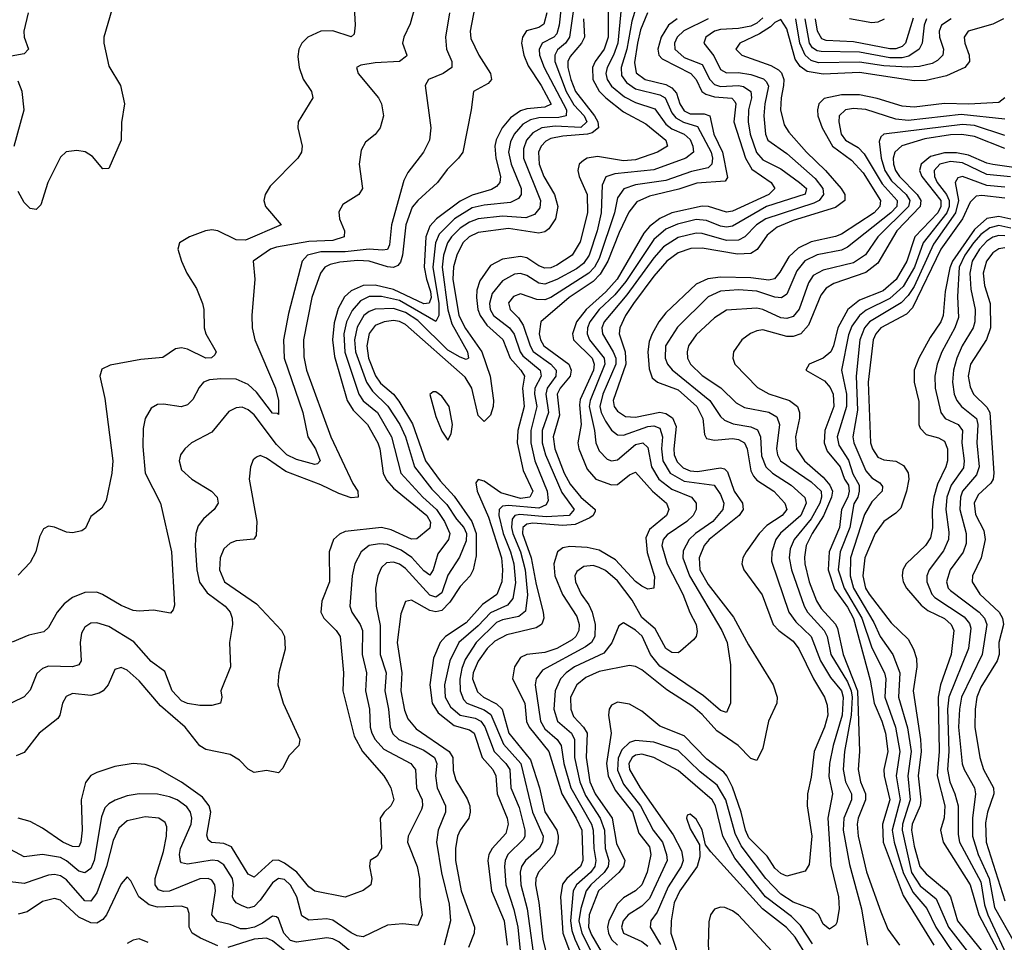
# Model space of a CAD drawing. Header units: inches. Extents: x 884549 to 1028252, y 526810 to 653624.
# Tile 832 of 1056: x 972435 to 975688, y 624740 to 627788. Entities that reach past the tile are written whole.
import ezdxf

# ---------------------------------------------------------------- set-up
doc = ezdxf.new("R2010")
doc.units = ezdxf.units.IN
doc.header["$MEASUREMENT"] = 0
doc.layers.add('A9672', color=7, linetype='Continuous')

msp = doc.modelspace()

# ---------------------------------------------------------------- linework, layer by layer
at = {"layer": 'A9672', "color": 5}
for points, elevation in [([(974379.7, 627910), (974378.9, 627730), (974365.6, 627690), (974336.3, 627650), (974327.1, 627630), (974328.8, 627590), (974350, 627552.1), (974371.5, 627530), (974430, 627482.9), (974504, 627444), (974569.6, 627390), (974575.1, 627370), (974542.7, 627350), (974470, 627324.9), (974430, 627321.3), (974344.3, 627335.7), (974310, 627330.3), (974297.3, 627322.7), (974283.9, 627310), (974279.1, 627290), (974283.2, 627270), (974309.5, 627210), (974310.7, 627150), (974286.3, 627053.7), (974260.8, 627010), (974210, 626976.4), (974190, 626967.8), (974170, 626966.3), (974150, 626974.1), (974110, 627000.4), (974090, 627005.1), (974030, 626996.3), (973990, 626976), (973955.2, 626924.8), (973945.9, 626894.1), (973944.1, 626870), (973948.8, 626830), (973956.4, 626810), (973978.2, 626778.2), (974031.1, 626731.1), (974055.2, 626670), (974091.1, 626630), (974102.4, 626610), (974095.9, 626570), (974101.6, 626510), (974080.6, 626430), (974078.3, 626390), (974098, 626298), (974130.3, 626230), (974119.9, 626210), (974090, 626205.3), (974024.7, 626224.7), (973970, 626262.7), (973950, 626268.1), (973942.4, 626257.6), (973946.4, 626230), (973983.8, 626143.8), (974026.3, 626010), (974030.4, 625970), (974028.3, 625930), (974011, 625889), (973964.3, 625855.7), (973910, 625795.2), (973842.2, 625750), (973823.9, 625730), (973801.7, 625678.3), (973790.3, 625590), (973797.4, 625530), (973817.5, 625497.5), (973870, 625456.3), (973921.3, 625441.3), (973936.4, 625430), (973963.5, 625350), (973998.3, 625310), (974008.3, 625290), (974012.1, 625230), (974045.7, 625150), (974048.6, 625130), (974041.4, 625098.6), (973996, 625050), (973985.3, 625030), (973981.7, 625010), (973994.2, 624910), (974035.2, 624810), (974045.6, 624730)], 2420), ([(973750, 627865.6), (973725.6, 627774.4), (973703.8, 627730), (973699.3, 627710), (973714.3, 627670), (973712.6, 627667.4), (973690, 627649.1), (973610, 627645), (973562.4, 627637.6), (973547.9, 627630), (973553.4, 627610), (973620.9, 627530), (973630.9, 627510), (973636.6, 627470), (973626, 627430), (973610, 627408.6), (973577.4, 627382.6), (973563, 627357), (973556.8, 627310), (973567.8, 627230), (973555.3, 627210), (973503.1, 627176.9), (973490, 627153.2), (973492.1, 627130), (973507.8, 627090), (973507.1, 627070), (973470, 627058.2), (973390, 627055.2), (973283.3, 627036.7), (973263.2, 627030), (973206.3, 626990), (973212.1, 626930), (973202, 626810), (973203, 626770), (973211.9, 626730), (973280.1, 626570), (973290.4, 626529.6), (973290, 626482.9), (973286.7, 626486.7), (973270, 626487.4), (973217, 626557), (973190, 626582.4), (973150, 626599.6), (973099.2, 626600.8), (973062.3, 626597.7), (973042.9, 626590), (973028, 626572), (973007.4, 626532.6), (972990, 626515.8), (972968.8, 626508.8), (972910, 626518), (972890, 626516.8), (972870, 626504.2), (972850.2, 626470), (972843.3, 626436.8), (972842.1, 626377.9), (972849.6, 626290), (972900.5, 626190), (972937.2, 626030), (972946.8, 625853.2), (972942.5, 625837.5), (972933.3, 625826.7), (972876.9, 625836.9), (972830, 625833.1), (972810, 625835.8), (972770, 625852.2), (972709.1, 625889.1), (972690, 625895.9), (972650, 625894.9), (972610, 625878.6), (972582.1, 625857.9), (972558.6, 625830), (972530, 625779.7), (972514.4, 625765.6), (972465.4, 625754.5), (972410, 625730.8)], 2240), ([(974426.6, 627873.4), (974410.9, 627710), (974396.6, 627670), (974375.7, 627630), (974371.8, 627610), (974376.4, 627590), (974390, 627568.6), (974433.2, 627533.2), (974470, 627514.5), (974533.7, 627493.7), (974570, 627442.3), (974590, 627427.4), (974629.8, 627409.8), (974650, 627391.7), (974659.4, 627370), (974661.2, 627350), (974635.7, 627330), (974530, 627291.7), (974401.6, 627278.4), (974371.3, 627268.7), (974359.1, 627240.9), (974356, 627150), (974342.5, 627090), (974316.9, 627010), (974297.5, 626982.5), (974275.1, 626964.9), (974210, 626929.3), (974170, 626913.7), (974150, 626917.7), (974110, 626942.5), (974090, 626948.7), (974070, 626946.8), (974030, 626925.3), (973996.4, 626883.6), (973987.1, 626850), (973989.8, 626830), (974000.8, 626810), (974053.6, 626770), (974068.8, 626748.8), (974089, 626690), (974097.3, 626677.3), (974154.6, 626630), (974158, 626610), (974137.3, 626570), (974135.6, 626550), (974143.1, 626510), (974123.3, 626430), (974123.5, 626390), (974136.9, 626330), (974177.8, 626230), (974181.1, 626198.9), (974174.9, 626185.1), (974150, 626174), (974050, 626182.9), (974030, 626180.2), (974019.1, 626170), (974018.3, 626150), (974032, 626090), (974057.1, 626030), (974067.8, 625990), (974072.6, 625927.4), (974064.8, 625875.2), (974046.9, 625853.1), (973990, 625827.8), (973950, 625785.5), (973886.4, 625730), (973856.4, 625670), (973838.8, 625590), (973841, 625550), (973858, 625518), (973890, 625489.8), (973939.8, 625479.8), (973958.9, 625470), (973971.4, 625451.4), (974003, 625370), (974041.6, 625330), (974054.8, 625310), (974058.1, 625250), (974084.9, 625184.9), (974103.7, 625110), (974103.9, 625090), (974099.4, 625080.6), (974048.2, 625030), (974039.5, 625010), (974037.3, 624990), (974041.7, 624930), (974068.1, 624848.1), (974080.8, 624790), (974090.9, 624689.1)], 2440), ([(974480.8, 627859.2), (974457.3, 627782.7), (974440.5, 627690), (974422.6, 627630), (974423.7, 627603.7), (974440, 627580), (974470, 627559.5), (974550, 627539.8), (974567.5, 627530), (974590, 627480.1), (974603.1, 627463.1), (974628.6, 627448.6), (974674.5, 627434.5), (974719.4, 627350), (974723.9, 627330), (974721.4, 627310), (974710, 627298.1), (974654, 627286), (974570, 627256.4), (974470, 627242.5), (974431.2, 627228.8), (974410, 627199.3), (974400.6, 627150), (974350, 626999.1), (974333.7, 626970), (974315.7, 626950), (974190, 626869.5), (974170, 626861.8), (974143.2, 626863.2), (974090, 626881.6), (974066.5, 626873.5), (974050, 626852.5), (974055.7, 626830), (974082.9, 626802.9), (974098.2, 626778.2), (974121.4, 626710), (974131.8, 626691.8), (974190.1, 626650), (974207.7, 626630), (974206.7, 626610), (974178, 626570), (974173.2, 626550), (974181.8, 626490), (974160.8, 626430), (974161.4, 626390), (974172.2, 626350), (974226, 626226), (974267.2, 626170), (974250, 626149.4), (974174.3, 626145.7), (974087.3, 626152.7), (974070.8, 626149.2), (974062.4, 626137.6), (974060.1, 626110), (974064.1, 626090), (974090, 626029.6), (974104.5, 625970), (974112.2, 625887.8), (974106.1, 625833.9), (974084.5, 625815.5), (974030, 625805.5), (974010, 625795.8), (973942.8, 625730), (973906.4, 625673.6), (973895.4, 625644.6), (973888.7, 625608.7), (973890.6, 625570), (973901.8, 625541.8), (973912, 625530), (973970, 625508), (973992.1, 625492.1), (974034, 625394), (974091.1, 625330), (974129.3, 625169.3), (974164.6, 625090), (974162.8, 625070), (974151.7, 625050), (974106.5, 625010), (974092.6, 624990), (974088.9, 624971.1), (974091, 624930), (974111.7, 624850), (974139.1, 624650)], 2460), ([(974224, 627830), (974217.7, 627770), (974210, 627740.7), (974199.3, 627730), (974161, 627710), (974151.3, 627688.7), (974152.8, 627670), (974167.9, 627630), (974241.6, 627490), (974240.6, 627470), (974215.8, 627464.2), (974150, 627463.7), (974122.7, 627457.3), (974097.4, 627442.6), (974069, 627410), (974056.1, 627383.9), (974050, 627349.9), (974058.5, 627310), (974091.7, 627230), (974091.6, 627210), (974083.2, 627196.8), (974056.2, 627183.8), (973970, 627175.3), (973930, 627166.2), (973871.2, 627130), (973820.4, 627079.6), (973808.3, 627050), (973800.4, 626970), (973820.3, 626850), (973819.9, 626810), (973810, 626790.9), (973690, 626860.4), (973630, 626873), (973590, 626873), (973561.4, 626858.6), (973533.2, 626826.8), (973515.2, 626790), (973506.2, 626750), (973509.5, 626689.4), (973555.8, 626550), (973570, 626528.5), (973617.5, 626490), (973663, 626410), (973694.8, 626290), (973767.5, 626210), (973812.5, 626170), (973839, 626130), (973856.5, 626090), (973852.1, 626070), (973816.6, 626023.4), (973801.4, 625970), (973790, 625952.5), (973770, 625966.5), (973730.6, 626010.6), (973695.5, 626035.5), (973650, 626053.5), (973624, 626056), (973589.8, 626050.2), (973562.7, 626030), (973542, 625990), (973533.1, 625950), (973526.3, 625850), (973532.7, 625830), (973559.9, 625790), (973568, 625770), (973566, 625690), (973580.8, 625630), (973577.3, 625570), (973591.1, 625510), (973593.3, 625450), (973598.9, 625430), (973609.7, 625409.7), (973638.1, 625378.1), (973726.8, 625330), (973737.6, 625317.6), (973742.4, 625310), (973746.4, 625250), (973764.8, 625210), (973766.2, 625190), (973762.1, 625177.9), (973718.7, 625090), (973716.4, 625070), (973748.7, 624990), (973756.5, 624950), (973756.9, 624890), (973764.6, 624830), (973750, 624794.7), (973700.8, 624800.8), (973650, 624796.5), (973570, 624758), (973550, 624760.6), (973530, 624771.2), (973470, 624812.2), (973450, 624817.4), (973390, 624812.8), (973367, 624827), (973351, 624890), (973330, 624928.5), (973310, 624946.9), (973290, 624949.9), (973270, 624935.6), (973230, 624878.3), (973210, 624857.9), (973190, 624852.7), (973170, 624859.9), (973150.6, 624870), (973141.9, 624881.9), (973138.4, 624890), (973141.1, 624930), (973137.8, 624950), (973110, 624995.9), (973090, 625008.4), (973071.1, 625011.1), (972990, 624997.7), (972970, 625002.2), (972966.7, 625006.7), (972963.2, 625030), (972966.2, 625050), (973001.4, 625130), (973004.2, 625150), (972999.6, 625170), (972987.1, 625187.1), (972954.9, 625210), (972930, 625220.5), (972890, 625228.9), (972830, 625230.3), (972790, 625223.1), (972750.8, 625209.2), (972730, 625197.4), (972716.6, 625183.4), (972705.7, 625154.3), (972681, 625010), (972670, 624983.9), (972650, 624968.7), (972630, 624974.9), (972590, 625009.1), (972570, 625020.1), (972510.1, 625029.9), (972450, 625022.4), (972390, 625053.4)], 2340), ([(973939.1, 627830), (973923.8, 627750), (973925.7, 627725.7), (973952.2, 627670), (973991, 627610), (973994, 627590), (973982.7, 627577.3), (973934.7, 627550), (973927.1, 627490), (973898.9, 627350), (973885.1, 627330), (973847, 627293), (973815.6, 627250), (973750, 627190.7), (973732, 627168), (973711.3, 627110), (973699.8, 627010), (973693.2, 626986.8), (973684.5, 626975.5), (973670.6, 626969.4), (973650, 626971.2), (973590, 626989.8), (973552.3, 626992.3), (973492.9, 626987.1), (973460.6, 626979.4), (973443.3, 626970), (973429.3, 626950.7), (973399.9, 626870), (973373.2, 626730), (973373.7, 626673.7), (973382.9, 626630), (973463.4, 626410), (973535.2, 626255.2), (973552.2, 626230), (973553.8, 626210), (973530, 626207.9), (973490, 626221.9), (973430, 626251.5), (973314.5, 626294.5), (973250, 626339.5), (973230, 626347.7), (973217.5, 626342.5), (973206.8, 626333.2), (973197.5, 626310), (973193.1, 626270), (973218.5, 626130), (973216.9, 626083.1), (973208.2, 626071.8), (973150, 626066.2), (973130, 626058.4), (973110, 626039.8), (973097.5, 626010), (973095.5, 625970), (973112.1, 625930), (973217.4, 625857.4), (973300.1, 625770), (973310.1, 625750), (973312.1, 625707.9), (973290.9, 625630), (973287.6, 625590), (973305.3, 625530), (973360.2, 625410), (973357.8, 625390), (973324.8, 625355.2), (973305, 625315), (973290, 625299.2), (973250, 625307), (973210, 625300.5), (973190, 625311.1), (973160.8, 625340.8), (973130, 625360.2), (973050, 625376.5), (973030, 625388.6), (972981.8, 625450), (972900.3, 625520.3), (972830, 625603.8), (972790, 625638.7), (972770, 625647.8), (972750, 625641.3), (972727.1, 625590), (972710.8, 625570), (972697.8, 625562.2), (972670, 625555), (972610, 625561.4), (972588.8, 625551.2), (972576.8, 625530), (972567.5, 625490), (972560.8, 625479.2), (972499, 625430), (972450, 625367.1), (972423.8, 625356.2)], 2280), ([(973540.6, 627830), (973543.9, 627770), (973540.5, 627739.5), (973530, 627730.7), (973470, 627750.9), (973429.8, 627750.2), (973386.7, 627730), (973366.7, 627710), (973356.9, 627690), (973354.4, 627665.6), (973358.4, 627630), (973371.6, 627591.6), (973399.5, 627550), (973403.1, 627530), (973355.3, 627450), (973353.8, 627430), (973368, 627370), (973366, 627350), (973353.7, 627330), (973262.2, 627237.8), (973245.7, 627210), (973241.7, 627190), (973247.6, 627170), (973299.5, 627110), (973180.9, 627059.1), (973150, 627060.5), (973090, 627089.9), (973070, 627093.2), (973048.5, 627090), (972996.6, 627070), (972962.8, 627050), (972957.3, 627030), (972970.2, 626990), (972987.7, 626950), (973019.2, 626899.2), (973039.5, 626850), (973043.9, 626830), (973044.2, 626770), (973050.2, 626750), (973084.6, 626690), (973079.7, 626680.3), (973069.1, 626670.9), (973050, 626669.9), (972990, 626699.5), (972970, 626704.1), (972950, 626700.3), (972908.5, 626671.5), (972835.3, 626664.7), (972733.7, 626646.4), (972706.5, 626633.5), (972700.2, 626610), (972716.2, 626536.2), (972742.5, 626330), (972739.7, 626290), (972721.1, 626198.9), (972706.1, 626173.9), (972670, 626146.6), (972652.5, 626107.5), (972640.5, 626099.5), (972610, 626092.3), (972590, 626094.5), (972550, 626111.4), (972530, 626114.4), (972514.2, 626105.8), (972500.5, 626079.5), (972488.8, 626030), (972470, 625994.5), (972430, 625952.3)], 2220), ([(972739.4, 627820.6), (972712.8, 627730), (972713.4, 627710), (972730, 627634), (972768.5, 627570), (972781.1, 627510), (972772, 627448), (972770.1, 627390), (972730, 627296), (972710, 627295.1), (972675.6, 627335.6), (972651.4, 627351.4), (972624.2, 627355.8), (972588.9, 627351.1), (972570, 627333), (972528.4, 627250), (972504.5, 627175.5), (972490, 627160.5), (972470, 627164), (972450, 627183.5), (972430, 627219.6)], 2180), ([(974266.2, 627830), (974251.8, 627730), (974237.9, 627710), (974212, 627688), (974202.6, 627670), (974203.4, 627650), (974240.4, 627550), (974266.2, 627506.2), (974299.8, 627470), (974309.3, 627450), (974288.6, 627431.4), (974204.6, 627435.4), (974159.8, 627430), (974130, 627414.3), (974109.5, 627390), (974099.3, 627360.7), (974099.5, 627330), (974156.2, 627190), (974153.6, 627166.4), (974135.9, 627144.1), (974107.3, 627132.7), (974030, 627138.7), (973950, 627129.7), (973921.4, 627118.6), (973890, 627098.4), (973861.7, 627070), (973848.5, 627050), (973835.7, 627010), (973830.4, 626969.6), (973849.1, 626829.1), (973863.1, 626783.1), (973914.7, 626690), (973917.9, 626670), (973910, 626664.9), (973890, 626672.6), (973850, 626696.4), (973750, 626793.5), (973710, 626819.8), (973670, 626833.6), (973610, 626831.6), (973590, 626824), (973571.8, 626810), (973550, 626771.6), (973541, 626730), (973544.3, 626690), (973581.1, 626590), (973600.2, 626560.2), (973651.1, 626511.1), (973691.4, 626450), (973709.6, 626410), (973739.8, 626310), (973796.7, 626236.7), (973845.7, 626185.7), (973877.8, 626137.8), (973902.5, 626110), (973911.2, 626090), (973910, 626065.7), (973888.4, 626011.6), (973850, 625952.7), (973830, 625893.7), (973810, 625879.4), (973790, 625886.1), (973710, 625974.9), (973690, 625989.2), (973670, 625995.6), (973646.7, 625993.3), (973630, 625978.4), (973617.8, 625950), (973610.9, 625910), (973613.3, 625850), (973626.3, 625786.3), (973626.1, 625690), (973645.9, 625630), (973641.3, 625570), (973653.6, 625510), (973659.2, 625450), (973668.4, 625428.4), (973687.3, 625410), (973770, 625374.9), (973805.7, 625350), (973813.7, 625330), (973809.1, 625290), (973813.9, 625250), (973841.7, 625190), (973842.1, 625170), (973818, 625110), (973812.1, 625070), (973829, 624969), (973854, 624866), (973858.9, 624810), (973837.1, 624730)], 2360), ([(972463.1, 627810), (972448.5, 627750), (972450.4, 627730), (972463.8, 627690), (972450, 627674.5), (972370, 627660.4)], 2160), ([(973855.3, 627810), (973842.2, 627730), (973845.5, 627690), (973863.3, 627650), (973863.2, 627630), (973834.5, 627610), (973786, 627590), (973775, 627570), (973793, 627430), (973789.3, 627390), (973769.3, 627350), (973717.7, 627282.3), (973704, 627256), (973663.2, 627110), (973656.6, 627043.4), (973650, 627028.5), (973634.2, 627025.8), (973590, 627029.2), (973510, 627020.8), (973430, 627020.9), (973385.7, 627010), (973368.6, 626990), (973323.4, 626816.6), (973307, 626730), (973309.1, 626670), (973370.1, 626489.9), (973387, 626410), (973412.1, 626370), (973427.6, 626330), (973419.5, 626320.5), (973410, 626317.7), (973350, 626334.5), (973317.8, 626350), (973283.9, 626383.9), (973210, 626482.4), (973190, 626499.1), (973170, 626507.3), (973150, 626505.4), (973126.3, 626493.7), (973070, 626424.8), (973002.6, 626390), (972980.3, 626370), (972966.4, 626350), (972961.5, 626330), (972970, 626300.9), (973003.6, 626270), (973069.1, 626230), (973087.1, 626210), (973091.1, 626190), (973078, 626170), (973041.9, 626138.1), (973024.9, 626115.1), (973016.6, 626090), (973014.4, 626050), (973020.7, 625970), (973028.9, 625928.9), (973054.7, 625894.7), (973113.4, 625850), (973130.2, 625830), (973137.1, 625810), (973138, 625790), (973128.1, 625730), (973131.1, 625650), (973099.5, 625570), (973103.1, 625550), (973098.8, 625530), (973070, 625521.8), (973030, 625521.5), (972990, 625528.2), (972970, 625537.6), (972938.5, 625570), (972914.4, 625634.4), (972870, 625666.8), (972811.9, 625731.9), (972730, 625783), (972690, 625795), (972670, 625794), (972650, 625781.2), (972639.3, 625760.7), (972635.1, 625730), (972638.1, 625670), (972630, 625656.4), (972610.1, 625649.9), (972530, 625651.4), (972510, 625644.3), (972492, 625628), (972470, 625573), (972450, 625550.9), (972370, 625512.4)], 2260), ([(974176.9, 627810), (974166.8, 627773.2), (974150, 627762), (974109.2, 627750.8), (974096.1, 627730), (974093.2, 627710), (974100.4, 627670), (974114.8, 627634.8), (974158, 627570), (974191.1, 627508.9), (974170, 627498.5), (974110, 627492.7), (974090, 627486.4), (974056.7, 627463.3), (974029.2, 627430), (974009, 627391), (974005, 627370), (974007.7, 627330), (974023.6, 627270), (974020.9, 627250), (974010, 627236.6), (973993.4, 627226.6), (973930, 627207.9), (973890, 627187.8), (973812.5, 627130), (973790, 627105.1), (973777.1, 627070), (973771.5, 626970), (973778.8, 626930), (973792.7, 626890), (973794.3, 626870), (973788.3, 626851.6), (973770, 626848.6), (973670, 626896.7), (973610, 626910.9), (973570, 626909.7), (973530, 626892.3), (973508.4, 626871.6), (973486.9, 626833.1), (973473.8, 626786.2), (973469, 626730), (973475.1, 626675.1), (973517.2, 626530), (973537.2, 626497.2), (973583.9, 626450), (973618.2, 626390), (973625.2, 626370), (973636.2, 626290), (973646.9, 626266.9), (973670, 626239.6), (973780.1, 626150), (973792.1, 626127.9), (973790, 626108), (973747.4, 626072.6), (973730, 626071.6), (973661.9, 626101.9), (973630, 626109.7), (973510, 626097.3), (973491.6, 626088.4), (973472.3, 626070), (973457.8, 626030), (973458.5, 625930), (973433.5, 625866.5), (973429.6, 625830), (973439.6, 625810), (973480.7, 625770), (973493.8, 625750), (973505, 625630), (973503.2, 625570), (973540.6, 625420.6), (973567.1, 625370), (973637.8, 625290), (973650.6, 625270), (973661.3, 625250), (973671.4, 625210), (973661.1, 625190), (973639.7, 625170), (973626.3, 625150), (973630, 625049.4), (973615.6, 625024.4), (973593, 625010), (973590.4, 624990), (973598, 624950), (973595.5, 624930), (973570, 624910.8), (973510, 624889.1), (973410, 624908.5), (973390, 624922.7), (973350.8, 624970.8), (973310, 625001.1), (973290, 625010.5), (973269.8, 625010.2), (973210, 624954.6), (973190, 624965), (973135.1, 625055.1), (973110, 625065.6), (973069, 625069), (973058.2, 625078.2), (973053.7, 625093.7), (973066.7, 625170), (973061.2, 625190), (973039.1, 625219.1), (972970, 625268.6), (972890, 625314.2), (972850, 625327.5), (972810, 625329.9), (972750, 625319.9), (972690, 625300.8), (972670, 625290.5), (972652.1, 625267.9), (972638.3, 625210), (972641.7, 625110), (972637.2, 625070), (972630, 625055), (972610, 625055.7), (972577.2, 625070), (972510, 625116.9), (972470, 625138.2), (972430, 625149.9)], 2320), ([(974297.2, 627790), (974300.6, 627730), (974291.2, 627710), (974253.3, 627666.6), (974246.3, 627650), (974246.3, 627630), (974255.5, 627590), (974271.6, 627550), (974334.4, 627470), (974345.4, 627450), (974347.6, 627430), (974326.5, 627413.5), (974311, 627409), (974230, 627403.1), (974190, 627395.4), (974173.3, 627386.7), (974157.8, 627370), (974149.5, 627350), (974151.6, 627310), (974167, 627270), (974201.4, 627210), (974213.3, 627170), (974205.2, 627130), (974183.1, 627096.9), (974170, 627086.3), (974150, 627082.1), (974050, 627097.7), (973950, 627084.9), (973920.1, 627070), (973899.6, 627050), (973878.9, 627010), (973868.5, 626971.5), (973866.5, 626930), (973886.3, 626810), (973907.7, 626767.7), (973961.5, 626690), (973989.5, 626610.5), (974000.4, 626530), (973999.3, 626510), (973990, 626480.7), (973970, 626460.2), (973954.8, 626474.8), (973950, 626480.3), (973928.6, 626570), (973906.9, 626606.9), (973710, 626780.7), (973690, 626790.6), (973670, 626794), (973638.8, 626790), (973610, 626777.9), (973589.5, 626750.5), (973581.6, 626710), (973587.2, 626670), (973610.9, 626610.9), (973627.4, 626587.4), (973670.1, 626550), (973687.7, 626527.7), (973732.5, 626452.5), (973776.1, 626330), (973824, 626264), (973870, 626213.4), (973928.6, 626130), (973942.8, 626090), (973943.5, 626016.5), (973933.3, 625970), (973923.4, 625950), (973890, 625915.1), (973856.6, 625863.4), (973830, 625836), (973810, 625831.5), (973790, 625835.9), (973730, 625869.9), (973710, 625865.3), (973694.7, 625825.3), (973682.6, 625730), (973697.1, 625630), (973694, 625570), (973706.8, 625506.8), (973717.8, 625477.8), (973745, 625445), (973854.2, 625370), (973866, 625350), (973866.8, 625306.8), (973875.5, 625275.5), (973913.8, 625213.8), (973921.9, 625190), (973923.8, 625170), (973918.4, 625150), (973890.1, 625110), (973881.7, 625090), (973874.7, 625050), (973874.5, 625010), (973893.2, 624910), (973937.1, 624790), (973937, 624770), (973917.5, 624722.5)], 2380), ([(974509.6, 627810.4), (974486.3, 627753.7), (974476, 627710), (974466.4, 627646.4), (974472.2, 627612.2), (974501.7, 627590), (974570, 627573.2), (974590, 627563), (974604.7, 627544.7), (974615.6, 627510), (974630, 627486.3), (974650, 627476.7), (974696.3, 627476.3), (974714.8, 627470), (974728.1, 627410), (974757.1, 627350), (974773.6, 627266.4), (974766.2, 627253.8), (974671.9, 627248.1), (974612.4, 627227.6), (974515.7, 627204.3), (974473.9, 627186.1), (974447.7, 627152.3), (974415.1, 627084.9), (974378.5, 626990), (974352.9, 626947.1), (974330, 626922.4), (974250, 626870), (974156.6, 626790), (974151.3, 626750), (974155.5, 626730), (974166.4, 626710), (974248.9, 626650), (974257.4, 626630), (974254.1, 626610), (974221, 626570), (974210.9, 626550), (974218.8, 626481.2), (974197.5, 626410), (974203.1, 626370), (974234.3, 626290), (974253.6, 626253.6), (974288.8, 626210), (974336.1, 626170), (974336.2, 626163.8), (974329.6, 626150), (974318.6, 626141.4), (974270, 626120), (974230, 626116.1), (974130, 626123.8), (974110, 626120.6), (974096.9, 626110), (974096.3, 626090), (974125.2, 626010), (974141.2, 625921.2), (974164, 625830), (974166.3, 625810), (974162.5, 625797.5), (974158.8, 625790), (974141.5, 625778.5), (974045, 625755), (974005.3, 625734.7), (973979.9, 625710), (973950, 625668.7), (973932.8, 625630), (973931.3, 625610), (973947.6, 625567.6), (973967.2, 625550), (974010, 625527.7), (974029.3, 625510), (974051.2, 625430), (974122.9, 625342.9), (974152.4, 625250), (974170.4, 625170.4), (974209.8, 625110), (974214.2, 625090), (974212.8, 625067.2), (974200.9, 625030), (974149, 624971), (974139.8, 624950), (974139.1, 624930), (974150.6, 624870.6), (974163.7, 624750), (974187.7, 624650)], 2480), ([(974607.2, 627790), (974578.3, 627770), (974553.9, 627730), (974543, 627690), (974546.9, 627670), (974557.9, 627657.9), (974652.1, 627610), (974670.3, 627590.3), (974688.8, 627550), (974701.5, 627541.5), (974730, 627532.7), (974788.3, 627528.3), (974797.8, 627517.8), (974801, 627510), (974794.7, 627450), (974832.9, 627330), (974854.3, 627294.3), (974917.8, 627250), (974930.1, 627230), (974910.1, 627210), (974790, 627155.3), (974770, 627152), (974710.7, 627170.7), (974690, 627171.4), (974590, 627149.5), (974549.5, 627130.5), (974515.7, 627104.3), (974497.5, 627082.5), (974409.5, 626930), (974371.8, 626888.2), (974306.9, 626830), (974274.5, 626790), (974261, 626750), (974264.9, 626730), (974326.4, 626670), (974333.2, 626650), (974330.4, 626630), (974287.1, 626532.9), (974284.5, 626515.5), (974290.4, 626450), (974279.5, 626390), (974282.2, 626370), (974310, 626302.2), (974338.1, 626270), (974390, 626250.7), (974410, 626252.2), (974450, 626284.1), (974470, 626292.8), (974525.4, 626230), (974571.7, 626190), (974580.1, 626170), (974572, 626150), (974516.2, 626103.8), (974504.2, 626075.8), (974507.9, 626027.9), (974531.8, 625948.2), (974530, 625909.7), (974510, 625906.1), (974490, 625916.2), (974470, 625931.3), (974403.6, 626003.6), (974350, 626035.2), (974310, 626044.4), (974253, 626047), (974230, 626043.2), (974211.3, 626030), (974199.8, 625990), (974202.9, 625950), (974228.4, 625888.4), (974276.2, 625816.2), (974283.4, 625790), (974282.5, 625770), (974272.9, 625750), (974260.7, 625739.3), (974210, 625710), (974170, 625697), (974110.1, 625689.9), (974090, 625680.6), (974069.7, 625650), (974063.6, 625610), (974103.8, 625530), (974108.9, 625468.9), (974118.7, 625450), (974183.6, 625370), (974226.4, 625230), (974273.7, 625150), (974291.9, 625110), (974295.9, 625010), (974287.9, 624990), (974242.5, 624950), (974228.7, 624931.3), (974222.3, 624890), (974229.5, 624769.5), (974274.2, 624650)], 2520), ([(974710, 627790.4), (974629.2, 627750.8), (974607.2, 627730), (974598.4, 627710), (974599.9, 627690), (974630, 627663), (974690, 627639.2), (974715.1, 627590), (974730, 627573.1), (974750, 627566.5), (974809.8, 627569.8), (974826.8, 627566.8), (974850.4, 627550.4), (974853, 627530), (974843, 627490), (974841.3, 627450), (974848.1, 627410), (974868.8, 627348.8), (974890, 627324.8), (974950, 627294.9), (975011.6, 627250), (975033.9, 627230), (975030, 627211.3), (974902.7, 627170), (974790, 627105.5), (974770, 627102.6), (974750, 627106), (974704.1, 627124.1), (974670, 627127.6), (974607.9, 627112.1), (974570, 627095.3), (974530, 627061.5), (974437.6, 626922.4), (974401.2, 626878.8), (974349.8, 626830), (974319.2, 626790), (974311, 626770), (974309.9, 626749.9), (974317.5, 626730), (974365.5, 626670), (974368.4, 626650), (974319.6, 626530), (974316.5, 626510), (974334.4, 626430), (974338.7, 626390), (974350, 626363.5), (974375.7, 626335.7), (974390, 626330.1), (974410, 626333.4), (974470, 626384.6), (974493.8, 626390), (974510, 626374.5), (974522.5, 626310), (974546.4, 626270), (974590, 626237), (974654, 626210), (974670.1, 626190), (974670.1, 626170), (974659.5, 626150), (974638.6, 626130), (974573.7, 626086.3), (974560.7, 626070), (974556.4, 626050), (974574.4, 625990), (974626.4, 625890), (974649.1, 625829.1), (974669.6, 625790), (974673.1, 625766.9), (974670.1, 625749.9), (974661.4, 625738.6), (974618.2, 625701.8), (974610, 625696.3), (974590, 625696.5), (974570, 625710.6), (974535, 625775), (974490, 625813.1), (974458.3, 625870), (974410, 625933.6), (974370, 625967.4), (974350, 625977.4), (974330, 625984.2), (974298.6, 625981.4), (974275.7, 625964.3), (974269.6, 625950), (974271.5, 625930), (974289.7, 625890), (974315, 625855), (974326.9, 625830), (974336.5, 625790), (974335.4, 625750), (974324, 625730), (974304.7, 625715.3), (974161.8, 625638.2), (974141, 625610), (974138.6, 625590), (974155.9, 625470), (974170, 625445), (974210.4, 625410), (974223.8, 625390), (974233.3, 625330), (974255.9, 625250), (974323.9, 625130), (974329.8, 625110), (974331.7, 625050), (974338.2, 625010), (974335.4, 624990), (974321, 624970), (974274.5, 624930), (974263.4, 624910), (974254.4, 624810), (974258.9, 624778.9), (974269, 624750), (974313.7, 624653.7)], 2540), ([(974890, 627794.1), (974870, 627776.6), (974850, 627766.4), (974810, 627758.4), (974750, 627755.5), (974730, 627749.5), (974702.2, 627730), (974695.3, 627710), (974727.8, 627667.8), (974750, 627623.3), (974770, 627611.7), (974810, 627612.7), (974850, 627606.4), (974891.9, 627591.9), (974902.1, 627582.1), (974908.4, 627568.4), (974896.3, 627510), (974894, 627470), (974899, 627410), (974906.9, 627390), (974970, 627345.3), (975063.3, 627263.3), (975088.4, 627230), (975090.4, 627210), (975076.1, 627190), (975058.4, 627181.6), (974899.7, 627130), (974868.8, 627110), (974830.2, 627069.8), (974810, 627059.3), (974770, 627058.3), (974690, 627081.2), (974670, 627082.9), (974610, 627067.8), (974562.5, 627037.5), (974530, 627001), (974441.1, 626878.9), (974366.2, 626790), (974358.7, 626770), (974360.3, 626750), (974396.1, 626690), (974404.2, 626670), (974404.1, 626650), (974361.7, 626550), (974351.9, 626510), (974355.8, 626490), (974370, 626460.8), (974390, 626431.5), (974410, 626415.8), (974430, 626415.1), (974510, 626443.9), (974530, 626446.2), (974550, 626438), (974558.7, 626410), (974555.7, 626370), (974560, 626330), (974584.1, 626290), (974630, 626263.3), (974729.8, 626249.8), (974750, 626218.5), (974761.7, 626190), (974758.2, 626170), (974724.7, 626130), (974667.7, 626090), (974646.9, 626070), (974627.5, 626032.5), (974626.1, 626010), (974648.3, 625950), (974754.5, 625770), (974772, 625730), (974783.2, 625656.8), (974783, 625530), (974770, 625499.2), (974750, 625504.9), (974694.3, 625554.3), (974550, 625652.1), (974518.7, 625690), (974491.1, 625751.1), (974470, 625771.2), (974430, 625794.6), (974414.7, 625785.3), (974390.8, 625729.2), (974364.7, 625695.3), (974268.3, 625650), (974240.5, 625630), (974222.3, 625610), (974204.1, 625570), (974200.2, 625510), (974211.4, 625470), (974257.8, 625430), (974268.5, 625410), (974267.5, 625350), (974285.2, 625270), (974304.2, 625224.2), (974353.2, 625150), (974366.8, 625110), (974369.6, 625050), (974381.5, 625010), (974379.3, 624990), (974366.1, 624970), (974321.5, 624930), (974306.9, 624910), (974288.6, 624851.4), (974282.7, 624810), (974291.7, 624770), (974332, 624692)], 2560), ([(975684.8, 627790), (975650, 627772.5), (975568.3, 627750), (975555.8, 627730), (975557.7, 627710), (975572.2, 627670), (975572.5, 627650), (975557, 627630), (975497.4, 627602.6), (975430, 627586.7), (975390, 627585.7), (975210, 627612.8), (975090, 627607.3), (975036.7, 627616.7), (975013.5, 627633.5), (974997.4, 627657.4), (974970, 627757.6), (974950, 627788.2), (974930, 627778.9), (974915.8, 627764.2), (974879.1, 627740.9), (974814.2, 627710), (974800.6, 627690), (974821.2, 627670), (974916.6, 627636.6), (974942.4, 627622.4), (974952, 627612), (974959.4, 627590), (974959, 627570), (974950.9, 627530), (974948.9, 627490), (974960.8, 627440.8), (974976.4, 627416.4), (975034.5, 627350), (975097.5, 627290), (975149.4, 627230), (975161.4, 627210), (975161.3, 627190), (975130, 627167.4), (974990, 627123.9), (974937.9, 627102.1), (974904.4, 627075.6), (974872, 627028), (974850, 627015.7), (974807, 627013), (974690, 627032.5), (974652.2, 627032.2), (974610, 627017.2), (974573.3, 626990), (974530, 626939.9), (974463, 626850), (974436.4, 626810), (974417.6, 626770), (974416, 626750), (974435.5, 626690), (974437.5, 626650), (974396.2, 626530), (974399.2, 626510), (974410, 626494), (974436.7, 626476.7), (974470, 626474), (974550, 626491.1), (974570, 626486.6), (974592, 626472), (974603.8, 626443.8), (974595.8, 626370), (974597.8, 626350), (974606.8, 626326.8), (974626.8, 626306.8), (974650, 626297.7), (974674.7, 626294.7), (974750, 626307.3), (974763.3, 626303.3), (974773.6, 626293.6), (974795.5, 626230), (974822.5, 626190), (974825.1, 626170), (974811.5, 626150), (974713.4, 626070), (974696.2, 626050), (974679.7, 626010), (974682.4, 625970), (974710, 625921.4), (974793.5, 625813.5), (974842.8, 625722.8), (974924.1, 625590), (974937.5, 625550), (974935.9, 625530), (974909.4, 625470), (974890, 625381.1), (974870, 625340.3), (974850, 625346.8), (974808.2, 625390), (974738.7, 625438.6), (974690, 625492.2), (974659, 625519), (974573.5, 625573.5), (974490, 625639.3), (974470, 625650.4), (974450, 625654.1), (974350, 625634.2), (974305.3, 625614.7), (974276, 625590), (974255.2, 625550), (974255.5, 625510), (974265.1, 625485.1), (974297.4, 625450), (974309.6, 625430), (974306.5, 625350), (974319, 625270), (974336.3, 625230), (974392, 625150), (974406.4, 625066.4), (974434.2, 625010), (974430.3, 624990), (974414.1, 624970), (974347.4, 624910), (974317, 624830), (974314.2, 624790), (974323.9, 624763.9), (974368.3, 624688.3)], 2580), ([(975512.4, 627790), (975479.9, 627770), (975472.2, 627750), (975474.1, 627730), (975487.2, 627690), (975484.7, 627670), (975467.3, 627652.7), (975450, 627643.4), (975407.5, 627632.5), (975369.3, 627630.7), (975290, 627634.9), (975210, 627647.6), (975074.4, 627645.6), (975050, 627652.8), (975030.2, 627670), (975012.5, 627710), (974998.7, 627790)], 2560), ([(975431.3, 627790), (975423.3, 627770), (975416.1, 627710), (975406.3, 627690), (975372.5, 627667.5), (975350, 627662.1), (975310, 627661.4), (975210, 627680), (975082.6, 627682.6), (975070, 627684.5), (975054.6, 627694.6), (975044.6, 627710), (975030.5, 627790)], 2540), ([(975387.2, 627792.8), (975361.4, 627710), (975350, 627699), (975330, 627691.2), (975310, 627691.4), (975190, 627714.8), (975098.9, 627718.9), (975084.8, 627724.8), (975070.4, 627750), (975064.4, 627790)], 2520), ([(975290.6, 627789.4), (975270, 627779.4), (975250, 627777.8), (975177, 627790)], 2480), ([(972416.4, 627370), (972449.6, 627490), (972443.7, 627550), (972430, 627584.7)], 2180), ([(975690.1, 627530), (975670, 627514.5), (975571.1, 627508.9), (975490, 627511.3), (975390, 627498.3), (975350, 627501.7), (975267.5, 627527.5), (975210, 627539), (975150, 627539.2), (975092.6, 627527.4), (975074.8, 627510), (975071, 627490), (975072, 627470), (975086.5, 627430), (975120.2, 627370), (975183.4, 627323.4), (975221.5, 627281.5), (975278.7, 627190), (975276.9, 627170), (975257.5, 627150), (975150, 627079.3), (975130, 627070.9), (975050, 627053.3), (975007.1, 627032.9), (974975.8, 627004.2), (974946.8, 626953.2), (974928.2, 626931.8), (974910, 626926.7), (974850, 626934.8), (974750, 626937.3), (974709, 626931), (974670, 626913.9), (974570, 626819.3), (974546.8, 626790), (974524.2, 626750), (974515.1, 626724.9), (974510.5, 626690), (974514.5, 626634.5), (974524.9, 626604.9), (974542.7, 626590), (974610, 626564.6), (974671.9, 626510), (974691.5, 626470), (974697.2, 626417.2), (974704.4, 626404.4), (974730, 626398.9), (974790, 626404.1), (974810, 626400.6), (974829.4, 626389.4), (974838.4, 626370), (974850, 626296.8), (974859.2, 626279.2), (974870, 626266.1), (974926.3, 626230), (974963.4, 626190), (974969.2, 626170), (974954.1, 626150), (974903.3, 626116.7), (974878.5, 626090), (974835.4, 626030), (974824.3, 626010), (974821.1, 625990), (974827.5, 625970), (974887.8, 625887.8), (974924.3, 625790), (974942.6, 625770), (974990, 625734.9), (975009.6, 625709.6), (975057.5, 625610), (975094, 625550), (975102.7, 625522.7), (975104.6, 625490), (975094.3, 625450), (975059.7, 625370), (975050, 625285.1), (975037.3, 625230), (975036.6, 625190), (975052.3, 625090), (975043.5, 624996.5), (975030, 624974.8), (974970, 624958), (974950, 624966.4), (974930, 624984.8), (974904.5, 625024.5), (974844.4, 625084.4), (974832.9, 625110), (974819, 625170), (974790, 625251.9), (974771.4, 625290), (974761.3, 625301.3), (974705, 625345), (974630, 625421.7), (974550, 625454.2), (974490, 625502.7), (974450, 625525.8), (974410, 625532.5), (974390, 625522.7), (974382.3, 625510), (974380.6, 625490), (974388.9, 625430), (974373.5, 625330), (974379.5, 625290), (974402.3, 625242.3), (974459.3, 625170), (974480.7, 625100.7), (974515.3, 625055.3), (974520.3, 625030), (974508.2, 624971.8), (974490.8, 624930), (974470, 624909.9), (974430, 624886), (974410, 624867), (974380.9, 624810), (974376.6, 624790), (974380, 624770), (974390, 624749.3), (974410, 624730)], 2620), ([(975690, 627458.8), (975545.3, 627474.7), (975370, 627454.9), (975330, 627459.5), (975230, 627491.2), (975190, 627494.5), (975163.6, 627490), (975142.1, 627470), (975140.8, 627450), (975149.3, 627409.3), (975163.5, 627390), (975205.3, 627365.3), (975224.6, 627344.6), (975284.9, 627244.9), (975334.3, 627190), (975332.4, 627170), (975313.6, 627150), (975170, 627035.7), (975150, 627026.6), (975070, 627010.9), (975029.2, 626990.8), (975002.3, 626957.7), (974970, 626881.1), (974951.4, 626868.6), (974930, 626870.5), (974870, 626890.6), (974810, 626895), (974750, 626890.7), (974710, 626872.1), (974607.9, 626772.1), (974568.7, 626710), (974567.3, 626670), (974575.6, 626650), (974591.1, 626631.1), (974714.8, 626530), (974750, 626476.2), (974764.1, 626464.1), (974792.7, 626452.7), (974850, 626442.3), (974872.3, 626432.3), (974882.8, 626410), (974886.3, 626346.3), (974900.2, 626310), (974922.3, 626290), (974983.4, 626250), (975029.3, 626209.3), (975032.9, 626190), (975016.2, 626150), (974948.3, 626091.7), (974933.6, 626070), (974920.1, 626030), (974918.3, 625998.3), (974976.4, 625830), (974998.8, 625798.8), (975050.3, 625750), (975080.5, 625670), (975114, 625614), (975150, 625570.5), (975155.5, 625550), (975152.1, 625490), (975122, 625390), (975110, 625330.1), (975107.9, 625287.9), (975119.9, 625230), (975104.8, 625150), (975115, 624994.9), (975139.7, 624890), (975142.2, 624850), (975134.6, 624805.4), (975130, 624796.4), (975110, 624782.9), (975090, 624799.1), (975074.7, 624830), (975062.1, 624842.1), (975050, 624850.4), (974990, 624871.7), (974950, 624899), (974900.5, 624950), (974818.5, 625058.5), (974799.1, 625099.1), (974768.2, 625210), (974739.1, 625259.1), (974683.3, 625303.3), (974610, 625373.7), (974530, 625401), (974470, 625406.5), (974450, 625399.5), (974424.8, 625375.2), (974412.5, 625347.5), (974410, 625308.8), (974430, 625261.9), (974486.2, 625190), (974527.4, 625110), (974558.2, 625070), (974572.2, 625030), (974574.3, 625010), (974515.5, 624884.5), (974490, 624859.5), (974445.7, 624830), (974429.2, 624810), (974423.1, 624790), (974430, 624769.7), (974490, 624742.1), (974510, 624727)], 2640), ([(975690, 627405.1), (975590, 627438.3), (975550, 627441.5), (975290.1, 627409.9), (975279.5, 627400.5), (975274.5, 627385.5), (975280.8, 627330), (975293, 627290), (975315.7, 627255.7), (975363.8, 627210), (975375.7, 627190), (975371.2, 627170), (975270.5, 627070), (975229.1, 627010.9), (975190, 626984.8), (975090, 626960.2), (975057, 626943), (975041.3, 626918.7), (975010, 626831.1), (974990, 626807.6), (974970, 626800.1), (974950, 626802.5), (974890, 626830.5), (974870, 626834.5), (974770, 626827.6), (974730, 626803.2), (974670, 626746.8), (974644.8, 626710), (974639.7, 626690), (974641.5, 626670), (974651, 626650), (974690, 626612.3), (974751.8, 626571.8), (974802.2, 626522.2), (974830, 626506.1), (974910, 626491.3), (974936, 626476), (974945.3, 626450), (974935.6, 626370), (974938.5, 626350), (974948.7, 626330), (975050, 626260.6), (975082.5, 626230), (975084.5, 626210), (975078, 626190), (975050, 626138.5), (974993.8, 626070), (974981, 626039), (974977.4, 626010), (974985.1, 625970), (975026.4, 625850), (975037.4, 625830), (975093.3, 625770), (975102.2, 625750), (975114.5, 625690), (975170, 625600.6), (975182, 625570), (975185.3, 625550), (975182.5, 625490), (975159.7, 625370), (975155.5, 625310), (975163.4, 625270), (975182.7, 625230), (975183, 625210), (975158.1, 625150), (975155.7, 625110), (975176.2, 624996.2), (975216.2, 624850), (975236.3, 624730)], 2660), ([(975690, 627362.4), (975590, 627401.3), (975548.1, 627408.1), (975510, 627407.2), (975425.5, 627394.5), (975348.9, 627371.1), (975326.4, 627350), (975321.1, 627330), (975322.3, 627310), (975328.6, 627290), (975341.6, 627270), (975400.3, 627210), (975411.8, 627190), (975410.2, 627170), (975332.5, 627090), (975270, 626983.4), (975230, 626952.5), (975124.3, 626915.7), (975099.3, 626900.7), (975082.3, 626877.7), (975041.1, 626778.9), (975016.1, 626750), (974990, 626741.3), (974970, 626740.9), (974890, 626763), (974870, 626760.3), (974848.9, 626751.1), (974821.1, 626730), (974793.1, 626690), (974790.7, 626670), (974797.6, 626650), (974872.2, 626572.2), (974910, 626551.4), (974978.5, 626530), (975004.2, 626510), (975011.7, 626490), (975011.6, 626471.6), (974997.7, 626410), (975001.4, 626370), (975028.3, 626330), (975090, 626276.3), (975111.6, 626250), (975120.4, 626230), (975117.5, 626210), (975091, 626149), (975052.9, 626090), (975033.6, 626050), (975027.8, 626012.2), (975029.3, 625990), (975043.6, 625930), (975067.9, 625867.9), (975082.9, 625842.9), (975130, 625790.7), (975136.4, 625776.4), (975155.6, 625690), (975203, 625570), (975209.5, 625370.5), (975205.2, 625310), (975212.9, 625270), (975229, 625230), (975229.6, 625210), (975205.5, 625150), (975202, 625130), (975204.7, 625090), (975232.9, 624972.9), (975280.2, 624840.2), (975303.4, 624783.4), (975341.2, 624730)], 2680), ([(975750, 627294.7), (975649.8, 627309.8), (975630, 627314), (975570, 627339.8), (975530, 627347.4), (975490, 627347.4), (975444.4, 627335.6), (975413.5, 627310), (975408.2, 627290), (975415.9, 627270), (975477.7, 627190), (975478.4, 627170), (975468.6, 627150), (975392.3, 627070), (975365.4, 626990), (975330.3, 626929.7), (975287.7, 626892.3), (975210, 626860.6), (975170.6, 626830), (975137.6, 626770), (975124.1, 626710), (975114.8, 626690), (975090, 626669.5), (975043.5, 626650), (975032.3, 626630), (975094.4, 626594.4), (975112.8, 626572.8), (975122.3, 626550), (975124.4, 626510), (975095.1, 626430), (975092.7, 626390), (975102.7, 626362.7), (975146, 626310), (975160.4, 626270), (975173.1, 626250), (975175.6, 626230), (975170.8, 626210), (975150.2, 626170), (975143.4, 626110), (975109.2, 626030), (975105.5, 625970), (975126.7, 625906.7), (975170, 625846.5), (975190, 625809.7), (975245.3, 625605.3), (975258.2, 625530), (975283.4, 625470), (975294.9, 625430), (975302.9, 625370), (975290.4, 625310), (975290.8, 625290), (975309.7, 625210), (975285.1, 625130), (975287.9, 625070), (975354.3, 624894.3), (975455.4, 624730)], 2720), ([(975708.4, 627268.4), (975630, 627276.6), (975550, 627314.4), (975510, 627318.8), (975474.4, 627310), (975455.8, 627290), (975457, 627270), (975466.4, 627250), (975497.4, 627210), (975505.9, 627190), (975505.4, 627170), (975497.8, 627150), (975419.8, 627050), (975390.8, 626970), (975353.5, 626906.5), (975310, 626866.2), (975231.8, 626828.2), (975210, 626810.8), (975184.6, 626775.4), (975173.3, 626746.7), (975150.1, 626630.1), (975166.5, 626550), (975166.2, 626510), (975136.2, 626410), (975141.5, 626381.5), (975172.8, 626332.8), (975187.7, 626287.7), (975207.9, 626250), (975208.9, 626230), (975204.1, 626210), (975191.3, 626188.7), (975177.1, 626110), (975145.5, 626030), (975139.1, 625970), (975158.7, 625910), (975216.8, 625810), (975250, 625713), (975292.5, 625630), (975296, 625610), (975293.7, 625550), (975328.2, 625450), (975343.2, 625370), (975330.6, 625290), (975343.8, 625210), (975318, 625110), (975324.2, 625070), (975353.6, 624970), (975385.3, 624905.3), (975431.8, 624851.8), (975462.1, 624790), (975521.2, 624701.2)], 2740), ([(975690, 627234.2), (975630, 627239.5), (975550, 627269.5), (975534.8, 627265.2), (975525.7, 627250), (975536.8, 627190), (975527.1, 627150), (975453.8, 627046.2), (975390, 626906.6), (975370, 626876.6), (975347.1, 626852.8), (975243.1, 626790), (975225.8, 626770), (975210.2, 626730), (975199, 626610), (975202.6, 626497.4), (975187.6, 626410), (975190.9, 626390), (975230, 626297.7), (975250, 626273.7), (975277.1, 626257.1), (975285.6, 626245.6), (975284.2, 626230), (975250, 626194.9), (975226.6, 626153.4), (975180.1, 626010), (975179.1, 625950), (975190.2, 625910), (975256.4, 625796.4), (975278.3, 625750), (975320.2, 625690), (975343, 625630), (975338.9, 625550), (975368.2, 625448.2), (975380, 625370), (975369.1, 625290), (975377.3, 625210), (975352.1, 625130), (975350, 625110), (975381.2, 624970), (975410, 624926.3), (975462.8, 624882.8), (975503.2, 624790), (975565.7, 624710)], 2760), ([(975690, 627198.2), (975613.2, 627206.8), (975595.3, 627204.7), (975575.4, 627184.6), (975549.4, 627130), (975478.6, 627030), (975384.5, 626835.5), (975364.9, 626815.1), (975280.3, 626770), (975263, 626750), (975254.6, 626730), (975238.2, 626590), (975246.3, 626390), (975252.4, 626370), (975270, 626342.2), (975290, 626333.3), (975330, 626329.6), (975354.7, 626314.7), (975370.1, 626290.1), (975372.1, 626270), (975364.7, 626230), (975345.7, 626174.3), (975330, 626157.1), (975290, 626129.9), (975261.1, 626090), (975227.4, 626010), (975220.3, 625950), (975229.6, 625910), (975241.9, 625890), (975314.7, 625794.7), (975370, 625741.1), (975387.9, 625707.9), (975397.4, 625677.4), (975398.7, 625650), (975387, 625570), (975411.2, 625410), (975412.9, 625370), (975403.9, 625290), (975412.5, 625210), (975409.5, 625190), (975383.3, 625130), (975381, 625110), (975390, 625057), (975409.2, 624990), (975430, 624965.4), (975497.3, 624910), (975509.7, 624889.7), (975533.6, 624810), (975630, 624690.3)], 2780), ([(975710, 627129.2), (975670, 627137), (975630, 627130.5), (975590, 627094.5), (975516.3, 626990), (975507.5, 626967.5), (975492.3, 626890), (975485.9, 626810), (975478.2, 626790), (975442.6, 626737.4), (975405.3, 626670), (975390.1, 626630), (975389.6, 626590), (975405.8, 626525.8), (975405.4, 626450), (975410, 626438.2), (975430, 626417.8), (975470, 626406.4), (975490, 626395.3), (975500.2, 626370), (975500.2, 626330), (975494.9, 626310), (975467.1, 626252.9), (975455.3, 626210), (975449.8, 626169.8), (975450.8, 626109.2), (975444.3, 626075.7), (975427.6, 626050), (975363.7, 625990), (975352.8, 625970), (975350.1, 625950), (975354.1, 625930), (975364.8, 625910), (975413.7, 625853.7), (975435.7, 625835.7), (975490, 625809.4), (975512.6, 625790), (975521.3, 625770), (975512.5, 625690), (975476.9, 625590), (975469.5, 625550), (975472.8, 625370), (975465.7, 625290), (975491.8, 625190), (975488.7, 625151.3), (975477, 625110), (975485.9, 625070), (975574.8, 624930), (975603.8, 624830), (975675, 624695)], 2820), ([(975710, 627099.4), (975670, 627108.1), (975639.6, 627100.4), (975610, 627078.2), (975586, 627050), (975557.5, 627010), (975538.5, 626970), (975532.9, 626872.9), (975536.2, 626803.8), (975524.2, 626770), (975481.6, 626690), (975466.5, 626650), (975458.2, 626610), (975459.5, 626570), (975478.1, 626490), (975492.7, 626470), (975535.5, 626450), (975549.3, 626430), (975547.4, 626390), (975555.7, 626330), (975552.7, 626307.3), (975512, 626250), (975497.6, 626210), (975494.4, 626170), (975505, 626095.1), (975504, 626070), (975486.8, 626033.2), (975439.2, 625970), (975431.7, 625950), (975432.5, 625930), (975448.8, 625890), (975458.7, 625878.7), (975555.2, 625815.2), (975573.1, 625793.1), (975577.5, 625777.5), (975570, 625709.8), (975504.6, 625550), (975500.4, 625510), (975504.2, 625370), (975500.8, 625310), (975507.8, 625270), (975524.9, 625230), (975535.4, 625190), (975535.6, 625095.6), (975540.4, 625070), (975610, 624939), (975623, 624863), (975633.4, 624830), (975710, 624667.4)], 2840), ([(975690, 627073.9), (975670, 627074.6), (975650, 627069.1), (975630, 627055.7), (975605.7, 627030), (975581.3, 626990), (975573.5, 626950), (975577.1, 626897.1), (975591.9, 626830), (975590.6, 626790), (975584.9, 626770), (975548.9, 626710), (975530.8, 626670), (975519.7, 626630), (975516.4, 626590), (975522.4, 626550), (975530.8, 626530), (975546.2, 626510), (975595.9, 626470), (975600.8, 626450), (975596.7, 626390), (975605, 626310), (975596.5, 626283.5), (975550.3, 626230), (975543.5, 626210), (975541.5, 626170), (975562.4, 626090), (975562.4, 626057.6), (975552, 626028), (975509.4, 625970), (975497.3, 625930), (975502.9, 625910), (975510, 625901.9), (975605.1, 625830), (975622.9, 625810), (975629.8, 625790), (975614.4, 625690), (975546.8, 625550), (975539.5, 625510), (975536.9, 625450), (975549.1, 625329.1), (975555.1, 625310), (975589, 625250), (975592.7, 625230), (975583.3, 625150), (975583.2, 625090), (975601.4, 625030), (975637.6, 624950), (975655.1, 624855.1), (975720.3, 624740.3)], 2860), ([(975690, 627033.9), (975670, 627030.4), (975650, 627017.3), (975629, 626990), (975618.1, 626950), (975622.4, 626910), (975640.8, 626850), (975641.8, 626770), (975628.7, 626731.3), (975576.4, 626650), (975568.8, 626610), (975574.6, 626574.6), (975586.3, 626550), (975630, 626507.5), (975640.6, 626490), (975652.9, 626290), (975651.3, 626270), (975643.5, 626256.5), (975601.7, 626218.3), (975588.8, 626190), (975593.3, 626153.3), (975620.5, 626100.5), (975624.7, 626070), (975612, 626010), (975582.9, 625950), (975581.6, 625930), (975607.3, 625890), (975670.9, 625830), (975682.1, 625810), (975685, 625790), (975669.8, 625730), (975670.4, 625690), (975664.7, 625670), (975610, 625582.8), (975597.4, 625550), (975591.2, 625510), (975591, 625450), (975606.8, 625350), (975618.8, 625310), (975652.1, 625250), (975653.6, 625230), (975632.4, 625170), (975625.3, 625134.7), (975627.7, 625070), (975690, 624876.6)], 2880), ([(975054.4, 624734.4), (975015, 624795), (974984.8, 624824.8), (974898.9, 624890), (974797.2, 625017.2), (974758.2, 625090), (974734.2, 625190), (974722.3, 625210), (974610, 625307.4), (974530.3, 625350.3), (974490, 625360.8), (974470, 625357.7), (974458.3, 625350), (974447.5, 625330), (974450, 625310), (974484.6, 625250), (974594.4, 625094.4), (974621.6, 625041.6), (974627, 625010), (974620.7, 624990), (974576.9, 624923.1), (974541, 624839), (974520.4, 624810), (974518.1, 624790), (974552.6, 624732.6)], 2660), ([(973550, 624691.7), (973490, 624741.2), (973470, 624751.1), (973450, 624754.2), (973350, 624740.2), (973330, 624746.1), (973307.5, 624770), (973290, 624818.7), (973283.5, 624823.5), (973270, 624825.8), (973237.4, 624802.6), (973210.8, 624790), (973183.9, 624783.9), (973164.2, 624784.2), (973130, 624798.5), (973088.7, 624808.7), (973069.9, 624830), (973081.7, 624910), (973080.3, 624930), (973070, 624945), (973057.4, 624950), (973030, 624949.2), (972930, 624908.9), (972910, 624907.3), (972893.2, 624913.2), (972882.4, 624930), (972882.4, 624950), (972910, 625039.6), (972920.3, 625090), (972921.2, 625121.2), (972915.2, 625135.2), (972894.5, 625150), (972850, 625154.5), (972790, 625140.7), (972763.1, 625116.9), (972743.7, 625076.3), (972721.9, 624990), (972690, 624902.6), (972670, 624875.2), (972650, 624876.1), (972590, 624945.5), (972570, 624958.8), (972550, 624963.3), (972530, 624961.1), (972450, 624933.6), (972310, 624950.9)], 2360), ([(975037.6, 624690), (974996.7, 624756.7), (974968.3, 624788.3), (974888.6, 624850), (974718.5, 625038.5), (974701.3, 625061.3), (974690, 625111.2), (974670, 625146.6), (974650, 625162.4), (974640.3, 625159.7), (974637.6, 625150), (974650, 625114.4), (974681.3, 625061.3), (974682.5, 625022.5), (974672.8, 624990), (974616.5, 624910), (974597.3, 624870), (974587, 624810), (974586.3, 624770), (974618.8, 624670)], 2680), ([(973090, 624728.1), (973032.8, 624752.8), (973004.5, 624770), (972994.5, 624790), (972994.5, 624834.5), (972990, 624852.4), (972970, 624859), (972890, 624855.6), (972862.9, 624862.9), (972828.4, 624890), (972802.4, 624942.4), (972790, 624955.6), (972770, 624933.1), (972722.3, 624830), (972710, 624815.2), (972690, 624803.3), (972670, 624803.8), (972630, 624822.2), (972570, 624878.7), (972550, 624884.8), (972510, 624874.9), (972459.5, 624840.5), (972430, 624832.5)], 2380), ([(972859.1, 624739.1), (972830, 624750.6), (972810, 624747), (972790, 624735.6)], 2420), ([(973330, 624696.2), (973270, 624744.6), (973250, 624753.2), (973210, 624750), (973122.5, 624722.5)], 2380)]:
    msp.add_lwpolyline(points, dxfattribs=dict(at, elevation=elevation))
for points, elevation in [([(973801.3, 626558.7), (973790.4, 626549.6), (973810, 626476.9), (973830, 626428.6), (973850, 626398.3), (973860.7, 626419.3), (973865, 626450), (973853.5, 626510), (973830, 626543.7), (973810, 626558.5)], 2420), ([(974750, 624856), (974730.9, 624849.1), (974717.7, 624830), (974712.3, 624807.7), (974709.4, 624730.6), (974717, 624650), (974734.2, 624610), (974769.2, 624570), (974790, 624556.3), (974810, 624548.9), (974881.2, 624541.2), (974930, 624522.7), (974950, 624520.2), (974964.5, 624535.5), (974967.7, 624572.3), (974952.2, 624630), (974919.4, 624710), (974810, 624829), (974790, 624844.1), (974765.2, 624854.8)], 2720)]:
    msp.add_lwpolyline(points, close=True, dxfattribs=dict(at, elevation=elevation))

doc.saveas('drawing.dxf')
